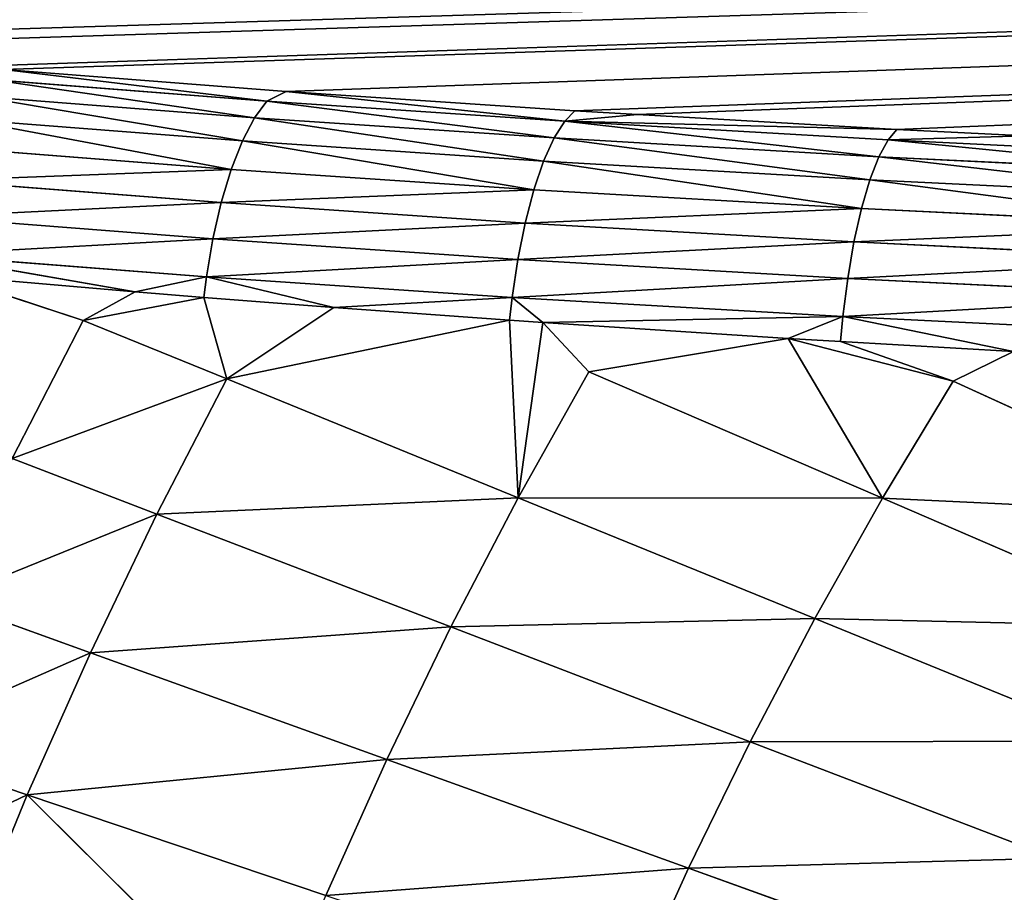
# Model space of a CAD drawing. Extents: x 0 to 500, y 0 to 390.
# Tile 349 of 656: x 89 to 112, y 246 to 267. Entities that reach past the tile are written whole.
import ezdxf

# ---------------------------------------------------------------- set-up
doc = ezdxf.new("R2010")
doc.units = 0
doc.header["$LTSCALE"] = 25.4
doc.layers.get('0').update_dxf_attribs({"linetype": 'CONTINUOUS'})

# ---------------------------------------------------------------- blocks, each defined once
blk = doc.blocks.new('ATLANTA505_-_S_STL')
at = {"color": 0}
for p, q in [((88.897, 49.003, 124.012), (95.577, 46.675, 124.53)), ((88.897, 49.003, 124.012), (95.577, 46.675, 124.53)), ((88.586, 48.227, 124.249), (95.121, 45.946, 124.757)), ((88.586, 48.227, 124.249), (95.121, 45.946, 124.757)), ((94.828, 45.135, 125.153), (88.255, 47.429, 124.643)), ((94.828, 45.135, 125.153), (88.255, 47.429, 124.643)), ((94.543, 44.378, 125.696), (87.931, 46.686, 125.183)), ((94.543, 44.378, 125.696), (87.931, 46.686, 125.183)), ((95.577, 46.675, 124.53), (95.121, 45.946, 124.757)), ((95.577, 46.675, 124.53), (95.121, 45.946, 124.757)), ((95.577, 46.675, 124.53), (102.408, 44.62, 124.988)), ((95.577, 46.675, 124.53), (102.408, 44.62, 124.988)), ((94.277, 43.709, 126.372), (87.629, 46.03, 125.856)), ((94.277, 43.709, 126.372), (87.629, 46.03, 125.856)), ((95.121, 45.946, 124.757), (94.828, 45.135, 125.153)), ((95.121, 45.946, 124.757), (94.828, 45.135, 125.153)), ((95.121, 45.946, 124.757), (102.169, 43.82, 125.23)), ((95.121, 45.946, 124.757), (102.169, 43.82, 125.23)), ((87.362, 45.489, 126.637), (94.041, 43.158, 127.156)), ((87.362, 45.489, 126.637), (94.041, 43.158, 127.156)), ((93.844, 42.743, 128.015), (87.138, 45.084, 127.494)), ((93.844, 42.743, 128.015), (87.138, 45.084, 127.494)), ((94.828, 45.135, 125.153), (94.543, 44.378, 125.696)), ((94.828, 45.135, 125.153), (94.543, 44.378, 125.696)), ((101.914, 42.998, 125.629), (94.828, 45.135, 125.153)), ((101.914, 42.998, 125.629), (94.828, 45.135, 125.153)), ((92.008, 42.925, 129.266), (86.965, 44.822, 128.39)), ((92.008, 42.925, 129.266), (86.965, 44.822, 128.39)), ((93.692, 42.473, 128.912), (86.965, 44.822, 128.39)), ((93.692, 42.473, 128.912), (86.965, 44.822, 128.39)), ((87.534, 44.509, 128.878), (92.008, 42.925, 129.266)), ((90.782, 43.207, 129.941), (87.534, 44.509, 128.878)), ((90.782, 43.207, 129.941), (87.534, 44.509, 128.878)), ((87.534, 44.509, 128.878), (92.008, 42.925, 129.266)), ((102.408, 44.62, 124.988), (102.169, 43.82, 125.23)), ((102.408, 44.62, 124.988), (102.169, 43.82, 125.23)), ((102.408, 44.62, 124.988), (103.884, 44.213, 125.078)), ((102.408, 44.62, 124.988), (103.884, 44.213, 125.078)), ((94.543, 44.378, 125.696), (94.277, 43.709, 126.372)), ((94.543, 44.378, 125.696), (94.277, 43.709, 126.372)), ((101.666, 42.23, 126.174), (94.543, 44.378, 125.696)), ((101.666, 42.23, 126.174), (94.543, 44.378, 125.696)), ((102.169, 43.82, 125.23), (103.884, 44.213, 125.078)), ((102.169, 43.82, 125.23), (103.884, 44.213, 125.078)), ((103.884, 44.213, 125.078), (110.023, 42.652, 125.425)), ((103.884, 44.213, 125.078), (110.023, 42.652, 125.425)), ((102.169, 43.82, 125.23), (101.914, 42.998, 125.629)), ((102.169, 43.82, 125.23), (101.914, 42.998, 125.629)), ((102.169, 43.82, 125.23), (110.023, 42.652, 125.425)), ((102.169, 43.82, 125.23), (110.023, 42.652, 125.425)), ((102.169, 43.82, 125.23), (109.817, 41.843, 125.67)), ((102.169, 43.82, 125.23), (109.817, 41.843, 125.67)), ((94.277, 43.709, 126.372), (94.041, 43.158, 127.156)), ((94.277, 43.709, 126.372), (94.041, 43.158, 127.156)), ((101.434, 41.551, 126.852), (94.277, 43.709, 126.372)), ((101.434, 41.551, 126.852), (94.277, 43.709, 126.372)), ((89.457, 41.935, 141.157), (85.982, 43.247, 139.983)), ((89.457, 41.935, 141.157), (85.982, 43.247, 139.983)), ((90.95, 41.915, 137.797), (87.499, 43.226, 136.552)), ((90.95, 41.915, 137.797), (87.499, 43.226, 136.552)), ((90.782, 43.207, 129.941), (89.099, 43.213, 133.204)), ((92.523, 41.901, 134.52), (89.099, 43.213, 133.204)), ((90.782, 43.207, 129.941), (89.099, 43.213, 133.204)), ((92.523, 41.901, 134.52), (89.099, 43.213, 133.204)), ((93.629, 42.387, 129.398), (90.782, 43.207, 129.941)), ((90.782, 43.207, 129.941), (94.177, 41.894, 131.325)), ((90.782, 43.207, 129.941), (94.177, 41.894, 131.325)), ((90.782, 43.207, 129.941), (92.008, 42.925, 129.266)), ((90.782, 43.207, 129.941), (92.008, 42.925, 129.266)), ((93.629, 42.387, 129.398), (90.782, 43.207, 129.941)), ((94.041, 43.158, 127.156), (93.844, 42.743, 128.015)), ((94.041, 43.158, 127.156), (93.844, 42.743, 128.015)), ((94.041, 43.158, 127.156), (101.228, 40.99, 127.639)), ((94.041, 43.158, 127.156), (101.228, 40.99, 127.639)), ((92.008, 42.925, 129.266), (93.692, 42.473, 128.912)), ((92.008, 42.925, 129.266), (93.692, 42.473, 128.912)), ((92.008, 42.925, 129.266), (93.629, 42.387, 129.398)), ((92.008, 42.925, 129.266), (93.629, 42.387, 129.398)), ((101.914, 42.998, 125.629), (101.666, 42.23, 126.174)), ((101.914, 42.998, 125.629), (101.666, 42.23, 126.174)), ((109.598, 41.012, 126.071), (101.914, 42.998, 125.629)), ((109.598, 41.012, 126.071), (101.914, 42.998, 125.629)), ((93.692, 42.473, 128.912), (93.844, 42.743, 128.015)), ((93.692, 42.473, 128.912), (93.844, 42.743, 128.015)), ((101.056, 40.568, 128.499), (93.844, 42.743, 128.015)), ((101.056, 40.568, 128.499), (93.844, 42.743, 128.015)), ((109.817, 41.843, 125.67), (110.023, 42.652, 125.425)), ((109.817, 41.843, 125.67), (110.023, 42.652, 125.425)), ((110.023, 42.652, 125.425), (113.065, 41.948, 125.582)), ((110.023, 42.652, 125.425), (113.065, 41.948, 125.582)), ((93.629, 42.387, 129.398), (93.692, 42.473, 128.912)), ((93.629, 42.387, 129.398), (93.692, 42.473, 128.912)), ((93.629, 42.387, 129.398), (96.707, 41.415, 129.637)), ((93.629, 42.387, 129.398), (96.707, 41.415, 129.637)), ((93.629, 42.387, 129.398), (94.177, 41.894, 131.325)), ((93.629, 42.387, 129.398), (94.177, 41.894, 131.325)), ((93.692, 42.473, 128.912), (96.707, 41.415, 129.637)), ((100.923, 40.292, 129.397), (93.692, 42.473, 128.912)), ((93.692, 42.473, 128.912), (96.707, 41.415, 129.637)), ((100.923, 40.292, 129.397), (93.692, 42.473, 128.912)), ((101.666, 42.23, 126.174), (101.434, 41.551, 126.852)), ((101.666, 42.23, 126.174), (101.434, 41.551, 126.852)), ((109.383, 40.235, 126.618), (101.666, 42.23, 126.174)), ((109.383, 40.235, 126.618), (101.666, 42.23, 126.174)), ((88.045, 41.963, 144.598), (89.457, 41.935, 141.157)), ((88.045, 41.963, 144.598), (89.457, 41.935, 141.157)), ((89.457, 41.935, 141.157), (90.95, 41.915, 137.797)), ((89.457, 41.935, 141.157), (96.516, 39.556, 143.536)), ((89.457, 41.935, 141.157), (90.95, 41.915, 137.797)), ((95.151, 39.581, 146.826), (89.457, 41.935, 141.157)), ((95.151, 39.581, 146.826), (89.457, 41.935, 141.157)), ((89.457, 41.935, 141.157), (96.516, 39.556, 143.536)), ((92.523, 41.901, 134.52), (90.95, 41.915, 137.797)), ((97.957, 39.536, 140.323), (90.95, 41.915, 137.797)), ((97.957, 39.536, 140.323), (90.95, 41.915, 137.797)), ((92.523, 41.901, 134.52), (90.95, 41.915, 137.797)), ((109.817, 41.843, 125.67), (113.065, 41.948, 125.582)), ((109.817, 41.843, 125.67), (113.065, 41.948, 125.582)), ((92.523, 41.901, 134.52), (94.177, 41.894, 131.325)), ((99.474, 39.523, 137.189), (92.523, 41.901, 134.52)), ((99.474, 39.523, 137.189), (92.523, 41.901, 134.52)), ((92.523, 41.901, 134.52), (94.177, 41.894, 131.325)), ((96.707, 41.415, 129.637), (94.177, 41.894, 131.325)), ((94.177, 41.894, 131.325), (100.863, 40.196, 129.938)), ((94.177, 41.894, 131.325), (100.863, 40.196, 129.938)), ((94.177, 41.894, 131.325), (101.067, 39.516, 134.132)), ((96.707, 41.415, 129.637), (94.177, 41.894, 131.325)), ((94.177, 41.894, 131.325), (101.067, 39.516, 134.132)), ((109.817, 41.843, 125.67), (109.598, 41.012, 126.071)), ((109.817, 41.843, 125.67), (109.598, 41.012, 126.071)), ((109.817, 41.843, 125.67), (118.201, 40.003, 126.079)), ((109.817, 41.843, 125.67), (118.201, 40.003, 126.079)), ((101.434, 41.551, 126.852), (101.228, 40.99, 127.639)), ((101.434, 41.551, 126.852), (101.228, 40.99, 127.639)), ((109.183, 39.548, 127.298), (101.434, 41.551, 126.852)), ((109.183, 39.548, 127.298), (101.434, 41.551, 126.852)), ((96.707, 41.415, 129.637), (100.923, 40.292, 129.397)), ((96.707, 41.415, 129.637), (100.923, 40.292, 129.397)), ((96.707, 41.415, 129.637), (100.863, 40.196, 129.938)), ((96.707, 41.415, 129.637), (100.863, 40.196, 129.938)), ((101.228, 40.99, 127.639), (101.056, 40.568, 128.499)), ((101.228, 40.99, 127.639), (101.056, 40.568, 128.499)), ((101.228, 40.99, 127.639), (109.006, 38.98, 128.086)), ((101.228, 40.99, 127.639), (109.006, 38.98, 128.086)), ((109.598, 41.012, 126.071), (109.383, 40.235, 126.618)), ((109.598, 41.012, 126.071), (109.383, 40.235, 126.618)), ((118.014, 39.165, 126.482), (109.598, 41.012, 126.071)), ((118.014, 39.165, 126.482), (109.598, 41.012, 126.071)), ((100.923, 40.292, 129.397), (101.056, 40.568, 128.499)), ((100.923, 40.292, 129.397), (101.056, 40.568, 128.499)), ((108.858, 38.552, 128.948), (101.056, 40.568, 128.499)), ((108.858, 38.552, 128.948), (101.056, 40.568, 128.499)), ((100.863, 40.196, 129.938), (100.923, 40.292, 129.397)), ((100.863, 40.196, 129.938), (100.923, 40.292, 129.397)), ((100.923, 40.292, 129.397), (101.653, 39.977, 129.992)), ((108.743, 38.271, 129.847), (100.923, 40.292, 129.397)), ((100.923, 40.292, 129.397), (101.653, 39.977, 129.992)), ((108.743, 38.271, 129.847), (100.923, 40.292, 129.397)), ((100.863, 40.196, 129.938), (101.653, 39.977, 129.992)), ((101.067, 39.516, 134.132), (100.863, 40.196, 129.938)), ((101.067, 39.516, 134.132), (100.863, 40.196, 129.938)), ((100.863, 40.196, 129.938), (101.653, 39.977, 129.992)), ((109.383, 40.235, 126.618), (109.183, 39.548, 127.298)), ((109.383, 40.235, 126.618), (109.183, 39.548, 127.298)), ((117.831, 38.381, 127.031), (109.383, 40.235, 126.618)), ((117.831, 38.381, 127.031), (109.383, 40.235, 126.618)), ((101.067, 39.516, 134.132), (101.653, 39.977, 129.992)), ((101.067, 39.516, 134.132), (101.653, 39.977, 129.992)), ((101.653, 39.977, 129.992), (108.743, 38.271, 129.847)), ((101.653, 39.977, 129.992), (108.743, 38.271, 129.847)), ((101.653, 39.977, 129.992), (107.448, 38.467, 130.366)), ((101.653, 39.977, 129.992), (102.736, 39.515, 131.154)), ((101.653, 39.977, 129.992), (107.448, 38.467, 130.366)), ((101.653, 39.977, 129.992), (102.736, 39.515, 131.154)), ((97.957, 39.536, 140.323), (96.516, 39.556, 143.536)), ((97.957, 39.536, 140.323), (96.516, 39.556, 143.536)), ((97.957, 39.536, 140.323), (99.474, 39.523, 137.189)), ((97.957, 39.536, 140.323), (105.093, 37.453, 142.891)), ((97.957, 39.536, 140.323), (99.474, 39.523, 137.189)), ((97.957, 39.536, 140.323), (105.093, 37.453, 142.891)), ((106.55, 37.441, 139.902), (99.474, 39.523, 137.189)), ((99.474, 39.523, 137.189), (101.067, 39.516, 134.132)), ((106.55, 37.441, 139.902), (99.474, 39.523, 137.189)), ((99.474, 39.523, 137.189), (101.067, 39.516, 134.132)), ((101.067, 39.516, 134.132), (102.736, 39.515, 131.154)), ((101.067, 39.516, 134.132), (108.079, 37.434, 136.988)), ((101.067, 39.516, 134.132), (102.736, 39.515, 131.154)), ((101.067, 39.516, 134.132), (108.079, 37.434, 136.988)), ((102.736, 39.515, 131.154), (107.448, 38.467, 130.366)), ((102.736, 39.515, 131.154), (107.448, 38.467, 130.366)), ((102.736, 39.515, 131.154), (109.679, 37.432, 134.147)), ((102.736, 39.515, 131.154), (109.679, 37.432, 134.147)), ((109.183, 39.548, 127.298), (109.006, 38.98, 128.086)), ((109.183, 39.548, 127.298), (109.006, 38.98, 128.086)), ((117.661, 37.687, 127.712), (109.183, 39.548, 127.298)), ((117.661, 37.687, 127.712), (109.183, 39.548, 127.298)), ((109.006, 38.98, 128.086), (108.858, 38.552, 128.948)), ((109.006, 38.98, 128.086), (108.858, 38.552, 128.948)), ((109.006, 38.98, 128.086), (117.509, 37.113, 128.501)), ((109.006, 38.98, 128.086), (117.509, 37.113, 128.501)), ((107.448, 38.467, 130.366), (108.743, 38.271, 129.847)), ((107.448, 38.467, 130.366), (108.743, 38.271, 129.847)), ((107.448, 38.467, 130.366), (108.687, 38.166, 130.441)), ((107.448, 38.467, 130.366), (108.687, 38.166, 130.441)), ((107.448, 38.467, 130.366), (111.35, 37.436, 131.379)), ((109.679, 37.432, 134.147), (107.448, 38.467, 130.366)), ((109.679, 37.432, 134.147), (107.448, 38.467, 130.366)), ((107.448, 38.467, 130.366), (111.35, 37.436, 131.379)), ((108.743, 38.271, 129.847), (108.858, 38.552, 128.948)), ((108.743, 38.271, 129.847), (108.858, 38.552, 128.948)), ((117.383, 36.68, 129.365), (108.858, 38.552, 128.948)), ((117.383, 36.68, 129.365), (108.858, 38.552, 128.948)), ((108.743, 38.271, 129.847), (108.687, 38.166, 130.441)), ((108.743, 38.271, 129.847), (108.687, 38.166, 130.441)), ((117.286, 36.396, 130.264), (108.743, 38.271, 129.847)), ((108.743, 38.271, 129.847), (112.782, 37.225, 130.674)), ((108.743, 38.271, 129.847), (112.782, 37.225, 130.674)), ((117.286, 36.396, 130.264), (108.743, 38.271, 129.847)), ((108.687, 38.166, 130.441), (112.782, 37.225, 130.674)), ((111.35, 37.436, 131.379), (108.687, 38.166, 130.441)), ((111.35, 37.436, 131.379), (108.687, 38.166, 130.441)), ((108.687, 38.166, 130.441), (112.782, 37.225, 130.674)), ((103.708, 37.47, 145.954), (105.093, 37.453, 142.891)), ((103.708, 37.47, 145.954), (105.093, 37.453, 142.891)), ((105.093, 37.453, 142.891), (106.55, 37.441, 139.902)), ((105.093, 37.453, 142.891), (112.344, 35.627, 145.498)), ((105.093, 37.453, 142.891), (106.55, 37.441, 139.902)), ((105.093, 37.453, 142.891), (112.344, 35.627, 145.498)), ((113.738, 35.616, 142.657), (106.55, 37.441, 139.902)), ((106.55, 37.441, 139.902), (108.079, 37.434, 136.988)), ((113.738, 35.616, 142.657), (106.55, 37.441, 139.902)), ((106.55, 37.441, 139.902), (108.079, 37.434, 136.988)), ((108.079, 37.434, 136.988), (109.679, 37.432, 134.147)), ((108.079, 37.434, 136.988), (115.199, 35.61, 139.887)), ((108.079, 37.434, 136.988), (109.679, 37.432, 134.147)), ((108.079, 37.434, 136.988), (115.199, 35.61, 139.887)), ((109.679, 37.432, 134.147), (111.35, 37.436, 131.379)), ((109.679, 37.432, 134.147), (111.35, 37.436, 131.379)), ((109.679, 37.432, 134.147), (116.727, 35.609, 137.186)), ((109.679, 37.432, 134.147), (116.727, 35.609, 137.186)), ((111.35, 37.436, 131.379), (112.782, 37.225, 130.674)), ((111.35, 37.436, 131.379), (112.782, 37.225, 130.674)), ((111.35, 37.436, 131.379), (118.322, 35.612, 134.554)), ((111.35, 37.436, 131.379), (118.322, 35.612, 134.554))]:
    blk.add_line(p, q, dxfattribs=at)
mesh = blk.add_polyface(dxfattribs=at)
corners = [(28.535, 105.47, 111.447), (472.057, 106.531, 111.211), (28.047, 106.531, 111.211), (31.259, 99.901, 112.686), (31.513, 99.41, 112.795), (34.61, 93.796, 114.044), (35.11, 92.948, 114.233), (37.838, 88.585, 115.204), (39.171, 86.602, 115.645), (41.22, 83.729, 116.285), (43.545, 80.698, 116.959), (44.771, 79.192, 117.294), (47.691, 75.832, 118.042), (48.529, 74.924, 118.244), (51.978, 71.428, 119.022), (52.514, 70.917, 119.136), (56.731, 67.162, 119.971), (58.971, 65.349, 120.375), (62.3, 62.857, 120.929), (63.692, 61.881, 121.146), (68.195, 58.957, 121.797), (68.804, 58.587, 121.879), (71.489, 57.024, 122.227), (74.351, 55.467, 122.574), (77.261, 53.992, 122.902), (81.078, 52.206, 123.299), (82.87, 51.421, 123.474), (88.009, 49.339, 123.937), (88.897, 49.003, 124.012), (95.577, 46.675, 124.53), (102.408, 44.62, 124.988), (103.884, 44.213, 125.078), (110.023, 42.652, 125.425), (113.065, 41.948, 125.582), (118.377, 40.818, 125.834), (124.514, 39.651, 126.093), (128.476, 38.967, 126.246), (136.14, 37.782, 126.509), (138.781, 37.412, 126.591), (149.993, 36.042, 126.896), (162.971, 34.796, 127.174), (176.085, 33.842, 127.386), (178.887, 33.672, 127.424), (191.229, 33.047, 127.563), (197.879, 32.787, 127.621), (208.103, 32.477, 127.69), (219.529, 32.239, 127.743), (227.31, 32.133, 127.766), (250.052, 32.016, 127.792), (273.346, 32.139, 127.765), (282.985, 32.281, 127.733), (297.546, 32.632, 127.655), (316.452, 33.408, 127.483), (329.899, 34.237, 127.298), (333.481, 34.503, 127.239), (342.662, 35.287, 127.064), (346.867, 35.7, 126.972), (354.288, 36.517, 126.791), (359.977, 37.231, 126.632), (364.982, 37.929, 126.476), (371.909, 39.014, 126.235), (375.283, 39.596, 126.106), (382.776, 41.032, 125.786), (388.713, 42.33, 125.497), (392.247, 43.18, 125.308), (397.699, 44.62, 124.987), (399.64, 45.174, 124.864), (405.776, 47.085, 124.439), (406.507, 47.33, 124.384), (413.14, 49.743, 123.848), (418.858, 52.131, 123.316), (419.947, 52.623, 123.207), (424.438, 54.788, 122.725), (426.329, 55.772, 122.506), (429.667, 57.624, 122.094), (432.371, 59.241, 121.734), (434.582, 60.65, 121.42), (438.026, 63.017, 120.894), (439.228, 63.895, 120.698), (443.23, 67.042, 119.998), (443.671, 67.413, 119.915), (447.818, 71.134, 119.087), (449.972, 73.253, 118.616), (452.163, 75.559, 118.103), (453.95, 77.562, 117.657), (456.366, 80.458, 117.012), (457.786, 82.269, 116.61), (460.473, 85.939, 115.793), (461.491, 87.421, 115.463), (464.457, 92.056, 114.432), (466.422, 95.411, 113.685), (468.331, 98.914, 112.905), (469.465, 101.118, 112.415)]
mesh.append_faces([[corners[k] for k in face] for face in [(0, 1, 2), (1, 91, 92)]], dxfattribs={"vtx0": -1, "color": 0})
mesh.append_faces([[corners[k] for k in face] for face in [(1, 0, 3), (1, 3, 4), (1, 4, 5), (1, 5, 6), (1, 6, 7), (1, 7, 8), (1, 8, 9), (1, 9, 10), (1, 10, 11), (1, 11, 12), (1, 12, 13), (1, 13, 14), (1, 14, 15), (1, 15, 16), (1, 16, 17), (1, 17, 18), (1, 18, 19), (1, 19, 20), (1, 20, 21), (1, 21, 22), (1, 22, 23), (1, 23, 24), (1, 24, 25), (1, 25, 26), (1, 26, 27), (1, 27, 28), (1, 28, 29), (1, 29, 30), (1, 30, 31), (1, 31, 32), (1, 32, 33), (1, 33, 34), (1, 34, 35), (1, 35, 36), (1, 36, 37), (1, 37, 38), (1, 38, 39), (1, 39, 40), (1, 40, 41), (1, 41, 42), (1, 42, 43), (1, 43, 44), (1, 44, 45), (1, 45, 46), (1, 46, 47), (1, 47, 48), (1, 48, 49), (1, 49, 50), (1, 50, 51), (1, 51, 52), (1, 52, 53), (1, 53, 54), (1, 54, 55), (1, 55, 56), (1, 56, 57), (1, 57, 58), (1, 58, 59), (1, 59, 60), (1, 60, 61), (1, 61, 62), (1, 62, 63), (1, 63, 64), (1, 64, 65), (1, 65, 66), (1, 66, 67), (1, 67, 68), (1, 68, 69), (1, 69, 70), (1, 70, 71), (1, 71, 72), (1, 72, 73), (1, 73, 74), (1, 74, 75), (1, 75, 76), (1, 76, 77), (1, 77, 78), (1, 78, 79), (1, 79, 80), (1, 80, 81), (1, 81, 82), (1, 82, 83), (1, 83, 84), (1, 84, 85), (1, 85, 86), (1, 86, 87), (1, 87, 88), (1, 88, 89), (1, 89, 90), (1, 90, 91)]], dxfattribs={"vtx0": -1, "vtx2": -1, "color": 0})
mesh = blk.add_polyface(dxfattribs=at)
corners = [(95.121, 45.946, 124.757), (88.897, 49.003, 124.012), (88.586, 48.227, 124.249), (95.577, 46.675, 124.53)]
mesh.append_faces([[corners[k] for k in face] for face in [(0, 1, 2), (1, 0, 3)]], dxfattribs={"vtx0": -1, "color": 0})
mesh = blk.add_polyface(dxfattribs=at)
corners = [(94.828, 45.135, 125.153), (88.586, 48.227, 124.249), (88.255, 47.429, 124.643), (95.121, 45.946, 124.757)]
mesh.append_faces([[corners[k] for k in face] for face in [(0, 1, 2), (1, 0, 3)]], dxfattribs={"vtx0": -1, "color": 0})
mesh = blk.add_polyface(dxfattribs=at)
corners = [(94.543, 44.378, 125.696), (88.255, 47.429, 124.643), (87.931, 46.686, 125.183), (94.828, 45.135, 125.153)]
mesh.append_faces([[corners[k] for k in face] for face in [(0, 1, 2), (1, 0, 3)]], dxfattribs={"vtx0": -1, "color": 0})
mesh = blk.add_polyface(dxfattribs=at)
corners = [(94.277, 43.709, 126.372), (87.931, 46.686, 125.183), (87.629, 46.03, 125.856), (94.543, 44.378, 125.696)]
mesh.append_faces([[corners[k] for k in face] for face in [(0, 1, 2), (1, 0, 3)]], dxfattribs={"vtx0": -1, "color": 0})
mesh = blk.add_polyface(dxfattribs=at)
corners = [(102.169, 43.82, 125.23), (95.577, 46.675, 124.53), (95.121, 45.946, 124.757), (102.408, 44.62, 124.988)]
mesh.append_faces([[corners[k] for k in face] for face in [(0, 1, 2), (1, 0, 3)]], dxfattribs={"vtx0": -1, "color": 0})
mesh = blk.add_polyface(dxfattribs=at)
corners = [(87.362, 45.489, 126.637), (94.277, 43.709, 126.372), (87.629, 46.03, 125.856), (94.041, 43.158, 127.156)]
mesh.append_faces([[corners[k] for k in face] for face in [(0, 1, 2), (1, 0, 3)]], dxfattribs={"vtx0": -1, "color": 0})
mesh = blk.add_polyface(dxfattribs=at)
corners = [(101.914, 42.998, 125.629), (95.121, 45.946, 124.757), (94.828, 45.135, 125.153), (102.169, 43.82, 125.23)]
mesh.append_faces([[corners[k] for k in face] for face in [(0, 1, 2), (1, 0, 3)]], dxfattribs={"vtx0": -1, "color": 0})
mesh = blk.add_polyface(dxfattribs=at)
corners = [(87.138, 45.084, 127.494), (94.041, 43.158, 127.156), (87.362, 45.489, 126.637), (93.844, 42.743, 128.015)]
mesh.append_faces([[corners[k] for k in face] for face in [(0, 1, 2), (1, 0, 3)]], dxfattribs={"vtx0": -1, "color": 0})
mesh = blk.add_polyface(dxfattribs=at)
corners = [(86.965, 44.822, 128.39), (93.844, 42.743, 128.015), (87.138, 45.084, 127.494), (93.692, 42.473, 128.912)]
mesh.append_faces([[corners[k] for k in face] for face in [(0, 1, 2), (1, 0, 3)]], dxfattribs={"vtx0": -1, "color": 0})
mesh = blk.add_polyface(dxfattribs=at)
corners = [(101.666, 42.23, 126.174), (94.828, 45.135, 125.153), (94.543, 44.378, 125.696), (101.914, 42.998, 125.629)]
mesh.append_faces([[corners[k] for k in face] for face in [(0, 1, 2), (1, 0, 3)]], dxfattribs={"vtx0": -1, "color": 0})
mesh = blk.add_polyface(dxfattribs=at)
corners = [(92.008, 42.925, 129.266), (86.965, 44.822, 128.39), (87.534, 44.509, 128.878)]
mesh.append_faces([[corners[k] for k in face] for face in [(0, 1, 2)]], dxfattribs={"color": 0})
mesh = blk.add_polyface(dxfattribs=at)
corners = [(92.008, 42.925, 129.266), (93.692, 42.473, 128.912), (86.965, 44.822, 128.39)]
mesh.append_faces([[corners[k] for k in face] for face in [(0, 1, 2)]], dxfattribs={"color": 0})
mesh = blk.add_polyface(dxfattribs=at)
corners = [(89.099, 43.213, 133.204), (90.782, 43.207, 129.941), (87.534, 44.509, 128.878)]
mesh.append_faces([[corners[k] for k in face] for face in [(0, 1, 2)]], dxfattribs={"color": 0})
mesh = blk.add_polyface(dxfattribs=at)
corners = [(90.782, 43.207, 129.941), (92.008, 42.925, 129.266), (87.534, 44.509, 128.878)]
mesh.append_faces([[corners[k] for k in face] for face in [(0, 1, 2)]], dxfattribs={"color": 0})
mesh = blk.add_polyface(dxfattribs=at)
corners = [(103.884, 44.213, 125.078), (102.408, 44.62, 124.988), (102.169, 43.82, 125.23)]
mesh.append_faces([[corners[k] for k in face] for face in [(0, 1, 2)]], dxfattribs={"color": 0})
mesh = blk.add_polyface(dxfattribs=at)
corners = [(101.434, 41.551, 126.852), (94.543, 44.378, 125.696), (94.277, 43.709, 126.372), (101.666, 42.23, 126.174)]
mesh.append_faces([[corners[k] for k in face] for face in [(0, 1, 2), (1, 0, 3)]], dxfattribs={"vtx0": -1, "color": 0})
mesh = blk.add_polyface(dxfattribs=at)
corners = [(110.023, 42.652, 125.425), (103.884, 44.213, 125.078), (102.169, 43.82, 125.23)]
mesh.append_faces([[corners[k] for k in face] for face in [(0, 1, 2)]], dxfattribs={"color": 0})
mesh = blk.add_polyface(dxfattribs=at)
corners = [(109.598, 41.012, 126.071), (102.169, 43.82, 125.23), (101.914, 42.998, 125.629), (109.817, 41.843, 125.67)]
mesh.append_faces([[corners[k] for k in face] for face in [(0, 1, 2), (1, 0, 3)]], dxfattribs={"vtx0": -1, "color": 0})
mesh = blk.add_polyface(dxfattribs=at)
corners = [(110.023, 42.652, 125.425), (102.169, 43.82, 125.23), (109.817, 41.843, 125.67)]
mesh.append_faces([[corners[k] for k in face] for face in [(0, 1, 2)]], dxfattribs={"color": 0})
mesh = blk.add_polyface(dxfattribs=at)
corners = [(94.041, 43.158, 127.156), (101.434, 41.551, 126.852), (94.277, 43.709, 126.372), (101.228, 40.99, 127.639)]
mesh.append_faces([[corners[k] for k in face] for face in [(0, 1, 2), (1, 0, 3)]], dxfattribs={"vtx0": -1, "color": 0})
mesh = blk.add_polyface(dxfattribs=at)
corners = [(84.548, 43.275, 143.499), (89.457, 41.935, 141.157), (85.982, 43.247, 139.983), (88.045, 41.963, 144.598)]
mesh.append_faces([[corners[k] for k in face] for face in [(0, 1, 2), (1, 0, 3)]], dxfattribs={"vtx0": -1, "color": 0})
mesh = blk.add_polyface(dxfattribs=at)
corners = [(85.982, 43.247, 139.983), (90.95, 41.915, 137.797), (87.499, 43.226, 136.552), (89.457, 41.935, 141.157)]
mesh.append_faces([[corners[k] for k in face] for face in [(0, 1, 2), (1, 0, 3)]], dxfattribs={"vtx0": -1, "color": 0})
mesh = blk.add_polyface(dxfattribs=at)
corners = [(87.499, 43.226, 136.552), (92.523, 41.901, 134.52), (89.099, 43.213, 133.204), (90.95, 41.915, 137.797)]
mesh.append_faces([[corners[k] for k in face] for face in [(0, 1, 2), (1, 0, 3)]], dxfattribs={"vtx0": -1, "color": 0})
mesh = blk.add_polyface(dxfattribs=at)
corners = [(89.099, 43.213, 133.204), (94.177, 41.894, 131.325), (90.782, 43.207, 129.941), (92.523, 41.901, 134.52)]
mesh.append_faces([[corners[k] for k in face] for face in [(0, 1, 2), (1, 0, 3)]], dxfattribs={"vtx0": -1, "color": 0})
mesh = blk.add_polyface(dxfattribs=at)
corners = [(94.177, 41.894, 131.325), (93.629, 42.387, 129.398), (90.782, 43.207, 129.941)]
mesh.append_faces([[corners[k] for k in face] for face in [(0, 1, 2)]], dxfattribs={"color": 0})
mesh = blk.add_polyface(dxfattribs=at)
corners = [(90.782, 43.207, 129.941), (93.629, 42.387, 129.398), (92.008, 42.925, 129.266)]
mesh.append_faces([[corners[k] for k in face] for face in [(0, 1, 2)]], dxfattribs={"color": 0})
mesh = blk.add_polyface(dxfattribs=at)
corners = [(93.844, 42.743, 128.015), (101.228, 40.99, 127.639), (94.041, 43.158, 127.156), (101.056, 40.568, 128.499)]
mesh.append_faces([[corners[k] for k in face] for face in [(0, 1, 2), (1, 0, 3)]], dxfattribs={"vtx0": -1, "color": 0})
mesh = blk.add_polyface(dxfattribs=at)
corners = [(93.629, 42.387, 129.398), (93.692, 42.473, 128.912), (92.008, 42.925, 129.266)]
mesh.append_faces([[corners[k] for k in face] for face in [(0, 1, 2)]], dxfattribs={"color": 0})
mesh = blk.add_polyface(dxfattribs=at)
corners = [(109.383, 40.235, 126.618), (101.914, 42.998, 125.629), (101.666, 42.23, 126.174), (109.598, 41.012, 126.071)]
mesh.append_faces([[corners[k] for k in face] for face in [(0, 1, 2), (1, 0, 3)]], dxfattribs={"vtx0": -1, "color": 0})
mesh = blk.add_polyface(dxfattribs=at)
corners = [(93.692, 42.473, 128.912), (101.056, 40.568, 128.499), (93.844, 42.743, 128.015), (100.923, 40.292, 129.397)]
mesh.append_faces([[corners[k] for k in face] for face in [(0, 1, 2), (1, 0, 3)]], dxfattribs={"vtx0": -1, "color": 0})
mesh = blk.add_polyface(dxfattribs=at)
corners = [(113.065, 41.948, 125.582), (110.023, 42.652, 125.425), (109.817, 41.843, 125.67)]
mesh.append_faces([[corners[k] for k in face] for face in [(0, 1, 2)]], dxfattribs={"color": 0})
mesh = blk.add_polyface(dxfattribs=at)
corners = [(96.707, 41.415, 129.637), (93.692, 42.473, 128.912), (93.629, 42.387, 129.398)]
mesh.append_faces([[corners[k] for k in face] for face in [(0, 1, 2)]], dxfattribs={"color": 0})
mesh = blk.add_polyface(dxfattribs=at)
corners = [(94.177, 41.894, 131.325), (96.707, 41.415, 129.637), (93.629, 42.387, 129.398)]
mesh.append_faces([[corners[k] for k in face] for face in [(0, 1, 2)]], dxfattribs={"color": 0})
mesh = blk.add_polyface(dxfattribs=at)
corners = [(96.707, 41.415, 129.637), (100.923, 40.292, 129.397), (93.692, 42.473, 128.912)]
mesh.append_faces([[corners[k] for k in face] for face in [(0, 1, 2)]], dxfattribs={"color": 0})
mesh = blk.add_polyface(dxfattribs=at)
corners = [(109.183, 39.548, 127.298), (101.666, 42.23, 126.174), (101.434, 41.551, 126.852), (109.383, 40.235, 126.618)]
mesh.append_faces([[corners[k] for k in face] for face in [(0, 1, 2), (1, 0, 3)]], dxfattribs={"vtx0": -1, "color": 0})
mesh = blk.add_polyface(dxfattribs=at)
corners = [(95.151, 39.581, 146.826), (89.457, 41.935, 141.157), (88.045, 41.963, 144.598)]
mesh.append_faces([[corners[k] for k in face] for face in [(0, 1, 2)]], dxfattribs={"color": 0})
mesh = blk.add_polyface(dxfattribs=at)
corners = [(89.457, 41.935, 141.157), (97.957, 39.536, 140.323), (90.95, 41.915, 137.797), (96.516, 39.556, 143.536)]
mesh.append_faces([[corners[k] for k in face] for face in [(0, 1, 2), (1, 0, 3)]], dxfattribs={"vtx0": -1, "color": 0})
mesh = blk.add_polyface(dxfattribs=at)
corners = [(95.151, 39.581, 146.826), (96.516, 39.556, 143.536), (89.457, 41.935, 141.157)]
mesh.append_faces([[corners[k] for k in face] for face in [(0, 1, 2)]], dxfattribs={"color": 0})
mesh = blk.add_polyface(dxfattribs=at)
corners = [(90.95, 41.915, 137.797), (99.474, 39.523, 137.189), (92.523, 41.901, 134.52), (97.957, 39.536, 140.323)]
mesh.append_faces([[corners[k] for k in face] for face in [(0, 1, 2), (1, 0, 3)]], dxfattribs={"vtx0": -1, "color": 0})
mesh = blk.add_polyface(dxfattribs=at)
corners = [(118.201, 40.003, 126.079), (113.065, 41.948, 125.582), (109.817, 41.843, 125.67)]
mesh.append_faces([[corners[k] for k in face] for face in [(0, 1, 2)]], dxfattribs={"color": 0})
mesh = blk.add_polyface(dxfattribs=at)
corners = [(92.523, 41.901, 134.52), (101.067, 39.516, 134.132), (94.177, 41.894, 131.325), (99.474, 39.523, 137.189)]
mesh.append_faces([[corners[k] for k in face] for face in [(0, 1, 2), (1, 0, 3)]], dxfattribs={"vtx0": -1, "color": 0})
mesh = blk.add_polyface(dxfattribs=at)
corners = [(94.177, 41.894, 131.325), (100.863, 40.196, 129.938), (96.707, 41.415, 129.637)]
mesh.append_faces([[corners[k] for k in face] for face in [(0, 1, 2)]], dxfattribs={"color": 0})
mesh = blk.add_polyface(dxfattribs=at)
corners = [(101.067, 39.516, 134.132), (100.863, 40.196, 129.938), (94.177, 41.894, 131.325)]
mesh.append_faces([[corners[k] for k in face] for face in [(0, 1, 2)]], dxfattribs={"color": 0})
mesh = blk.add_polyface(dxfattribs=at)
corners = [(118.014, 39.165, 126.482), (109.817, 41.843, 125.67), (109.598, 41.012, 126.071), (118.201, 40.003, 126.079)]
mesh.append_faces([[corners[k] for k in face] for face in [(0, 1, 2), (1, 0, 3)]], dxfattribs={"vtx0": -1, "color": 0})
mesh = blk.add_polyface(dxfattribs=at)
corners = [(101.228, 40.99, 127.639), (109.183, 39.548, 127.298), (101.434, 41.551, 126.852), (109.006, 38.98, 128.086)]
mesh.append_faces([[corners[k] for k in face] for face in [(0, 1, 2), (1, 0, 3)]], dxfattribs={"vtx0": -1, "color": 0})
mesh = blk.add_polyface(dxfattribs=at)
corners = [(100.863, 40.196, 129.938), (100.923, 40.292, 129.397), (96.707, 41.415, 129.637)]
mesh.append_faces([[corners[k] for k in face] for face in [(0, 1, 2)]], dxfattribs={"color": 0})
mesh = blk.add_polyface(dxfattribs=at)
corners = [(101.056, 40.568, 128.499), (109.006, 38.98, 128.086), (101.228, 40.99, 127.639), (108.858, 38.552, 128.948)]
mesh.append_faces([[corners[k] for k in face] for face in [(0, 1, 2), (1, 0, 3)]], dxfattribs={"vtx0": -1, "color": 0})
mesh = blk.add_polyface(dxfattribs=at)
corners = [(117.831, 38.381, 127.031), (109.598, 41.012, 126.071), (109.383, 40.235, 126.618), (118.014, 39.165, 126.482)]
mesh.append_faces([[corners[k] for k in face] for face in [(0, 1, 2), (1, 0, 3)]], dxfattribs={"vtx0": -1, "color": 0})
mesh = blk.add_polyface(dxfattribs=at)
corners = [(100.923, 40.292, 129.397), (108.858, 38.552, 128.948), (101.056, 40.568, 128.499), (108.743, 38.271, 129.847)]
mesh.append_faces([[corners[k] for k in face] for face in [(0, 1, 2), (1, 0, 3)]], dxfattribs={"vtx0": -1, "color": 0})
mesh = blk.add_polyface(dxfattribs=at)
corners = [(101.653, 39.977, 129.992), (100.923, 40.292, 129.397), (100.863, 40.196, 129.938)]
mesh.append_faces([[corners[k] for k in face] for face in [(0, 1, 2)]], dxfattribs={"color": 0})
mesh = blk.add_polyface(dxfattribs=at)
corners = [(101.653, 39.977, 129.992), (108.743, 38.271, 129.847), (100.923, 40.292, 129.397)]
mesh.append_faces([[corners[k] for k in face] for face in [(0, 1, 2)]], dxfattribs={"color": 0})
mesh = blk.add_polyface(dxfattribs=at)
corners = [(101.067, 39.516, 134.132), (101.653, 39.977, 129.992), (100.863, 40.196, 129.938)]
mesh.append_faces([[corners[k] for k in face] for face in [(0, 1, 2)]], dxfattribs={"color": 0})
mesh = blk.add_polyface(dxfattribs=at)
corners = [(117.661, 37.687, 127.712), (109.383, 40.235, 126.618), (109.183, 39.548, 127.298), (117.831, 38.381, 127.031)]
mesh.append_faces([[corners[k] for k in face] for face in [(0, 1, 2), (1, 0, 3)]], dxfattribs={"vtx0": -1, "color": 0})
mesh = blk.add_polyface(dxfattribs=at)
corners = [(101.067, 39.516, 134.132), (102.736, 39.515, 131.154), (101.653, 39.977, 129.992)]
mesh.append_faces([[corners[k] for k in face] for face in [(0, 1, 2)]], dxfattribs={"color": 0})
mesh = blk.add_polyface(dxfattribs=at)
corners = [(107.448, 38.467, 130.366), (108.743, 38.271, 129.847), (101.653, 39.977, 129.992)]
mesh.append_faces([[corners[k] for k in face] for face in [(0, 1, 2)]], dxfattribs={"color": 0})
mesh = blk.add_polyface(dxfattribs=at)
corners = [(102.736, 39.515, 131.154), (107.448, 38.467, 130.366), (101.653, 39.977, 129.992)]
mesh.append_faces([[corners[k] for k in face] for face in [(0, 1, 2)]], dxfattribs={"color": 0})
mesh = blk.add_polyface(dxfattribs=at)
corners = [(96.516, 39.556, 143.536), (105.093, 37.453, 142.891), (97.957, 39.536, 140.323), (103.708, 37.47, 145.954)]
mesh.append_faces([[corners[k] for k in face] for face in [(0, 1, 2), (1, 0, 3)]], dxfattribs={"vtx0": -1, "color": 0})
mesh = blk.add_polyface(dxfattribs=at)
corners = [(97.957, 39.536, 140.323), (106.55, 37.441, 139.902), (99.474, 39.523, 137.189), (105.093, 37.453, 142.891)]
mesh.append_faces([[corners[k] for k in face] for face in [(0, 1, 2), (1, 0, 3)]], dxfattribs={"vtx0": -1, "color": 0})
mesh = blk.add_polyface(dxfattribs=at)
corners = [(99.474, 39.523, 137.189), (108.079, 37.434, 136.988), (101.067, 39.516, 134.132), (106.55, 37.441, 139.902)]
mesh.append_faces([[corners[k] for k in face] for face in [(0, 1, 2), (1, 0, 3)]], dxfattribs={"vtx0": -1, "color": 0})
mesh = blk.add_polyface(dxfattribs=at)
corners = [(101.067, 39.516, 134.132), (109.679, 37.432, 134.147), (102.736, 39.515, 131.154), (108.079, 37.434, 136.988)]
mesh.append_faces([[corners[k] for k in face] for face in [(0, 1, 2), (1, 0, 3)]], dxfattribs={"vtx0": -1, "color": 0})
mesh = blk.add_polyface(dxfattribs=at)
corners = [(109.679, 37.432, 134.147), (107.448, 38.467, 130.366), (102.736, 39.515, 131.154)]
mesh.append_faces([[corners[k] for k in face] for face in [(0, 1, 2)]], dxfattribs={"color": 0})
mesh = blk.add_polyface(dxfattribs=at)
corners = [(109.006, 38.98, 128.086), (117.661, 37.687, 127.712), (109.183, 39.548, 127.298), (117.509, 37.113, 128.501)]
mesh.append_faces([[corners[k] for k in face] for face in [(0, 1, 2), (1, 0, 3)]], dxfattribs={"vtx0": -1, "color": 0})
mesh = blk.add_polyface(dxfattribs=at)
corners = [(108.858, 38.552, 128.948), (117.509, 37.113, 128.501), (109.006, 38.98, 128.086), (117.383, 36.68, 129.365)]
mesh.append_faces([[corners[k] for k in face] for face in [(0, 1, 2), (1, 0, 3)]], dxfattribs={"vtx0": -1, "color": 0})
mesh = blk.add_polyface(dxfattribs=at)
corners = [(108.687, 38.166, 130.441), (108.743, 38.271, 129.847), (107.448, 38.467, 130.366)]
mesh.append_faces([[corners[k] for k in face] for face in [(0, 1, 2)]], dxfattribs={"color": 0})
mesh = blk.add_polyface(dxfattribs=at)
corners = [(111.35, 37.436, 131.379), (108.687, 38.166, 130.441), (107.448, 38.467, 130.366)]
mesh.append_faces([[corners[k] for k in face] for face in [(0, 1, 2)]], dxfattribs={"color": 0})
mesh = blk.add_polyface(dxfattribs=at)
corners = [(109.679, 37.432, 134.147), (111.35, 37.436, 131.379), (107.448, 38.467, 130.366)]
mesh.append_faces([[corners[k] for k in face] for face in [(0, 1, 2)]], dxfattribs={"color": 0})
mesh = blk.add_polyface(dxfattribs=at)
corners = [(108.743, 38.271, 129.847), (117.383, 36.68, 129.365), (108.858, 38.552, 128.948), (117.286, 36.396, 130.264)]
mesh.append_faces([[corners[k] for k in face] for face in [(0, 1, 2), (1, 0, 3)]], dxfattribs={"vtx0": -1, "color": 0})
mesh = blk.add_polyface(dxfattribs=at)
corners = [(112.782, 37.225, 130.674), (108.743, 38.271, 129.847), (108.687, 38.166, 130.441)]
mesh.append_faces([[corners[k] for k in face] for face in [(0, 1, 2)]], dxfattribs={"color": 0})
mesh = blk.add_polyface(dxfattribs=at)
corners = [(112.782, 37.225, 130.674), (117.286, 36.396, 130.264), (108.743, 38.271, 129.847)]
mesh.append_faces([[corners[k] for k in face] for face in [(0, 1, 2)]], dxfattribs={"color": 0})
mesh = blk.add_polyface(dxfattribs=at)
corners = [(111.35, 37.436, 131.379), (112.782, 37.225, 130.674), (108.687, 38.166, 130.441)]
mesh.append_faces([[corners[k] for k in face] for face in [(0, 1, 2)]], dxfattribs={"color": 0})
mesh = blk.add_polyface(dxfattribs=at)
corners = [(103.708, 37.47, 145.954), (112.344, 35.627, 145.498), (105.093, 37.453, 142.891), (111.018, 35.642, 148.409)]
mesh.append_faces([[corners[k] for k in face] for face in [(0, 1, 2), (1, 0, 3)]], dxfattribs={"vtx0": -1, "color": 0})
mesh = blk.add_polyface(dxfattribs=at)
corners = [(105.093, 37.453, 142.891), (113.738, 35.616, 142.657), (106.55, 37.441, 139.902), (112.344, 35.627, 145.498)]
mesh.append_faces([[corners[k] for k in face] for face in [(0, 1, 2), (1, 0, 3)]], dxfattribs={"vtx0": -1, "color": 0})
mesh = blk.add_polyface(dxfattribs=at)
corners = [(106.55, 37.441, 139.902), (115.199, 35.61, 139.887), (108.079, 37.434, 136.988), (113.738, 35.616, 142.657)]
mesh.append_faces([[corners[k] for k in face] for face in [(0, 1, 2), (1, 0, 3)]], dxfattribs={"vtx0": -1, "color": 0})
mesh = blk.add_polyface(dxfattribs=at)
corners = [(108.079, 37.434, 136.988), (116.727, 35.609, 137.186), (109.679, 37.432, 134.147), (115.199, 35.61, 139.887)]
mesh.append_faces([[corners[k] for k in face] for face in [(0, 1, 2), (1, 0, 3)]], dxfattribs={"vtx0": -1, "color": 0})
mesh = blk.add_polyface(dxfattribs=at)
corners = [(109.679, 37.432, 134.147), (118.322, 35.612, 134.554), (111.35, 37.436, 131.379), (116.727, 35.609, 137.186)]
mesh.append_faces([[corners[k] for k in face] for face in [(0, 1, 2), (1, 0, 3)]], dxfattribs={"vtx0": -1, "color": 0})
mesh = blk.add_polyface(dxfattribs=at)
corners = [(118.322, 35.612, 134.554), (112.782, 37.225, 130.674), (111.35, 37.436, 131.379)]
mesh.append_faces([[corners[k] for k in face] for face in [(0, 1, 2)]], dxfattribs={"color": 0})
mesh = blk.add_polyface(dxfattribs=at)
corners = [(112.344, 35.627, 145.498), (121.025, 34.013, 145.449), (113.738, 35.616, 142.657), (119.697, 34.023, 148.14)]
mesh.append_faces([[corners[k] for k in face] for face in [(0, 1, 2), (1, 0, 3)]], dxfattribs={"vtx0": -1, "color": 0})

msp = doc.modelspace()

# ---------------------------------------------------------------- block references
at = {"color": 254, "extrusion": (0, -1, 1.11022e-16)}
msp.add_blockref('ATLANTA505_-_S_STL', (-0.149, -0.01, -389.852), dxfattribs=at)

doc.saveas('drawing.dxf')
